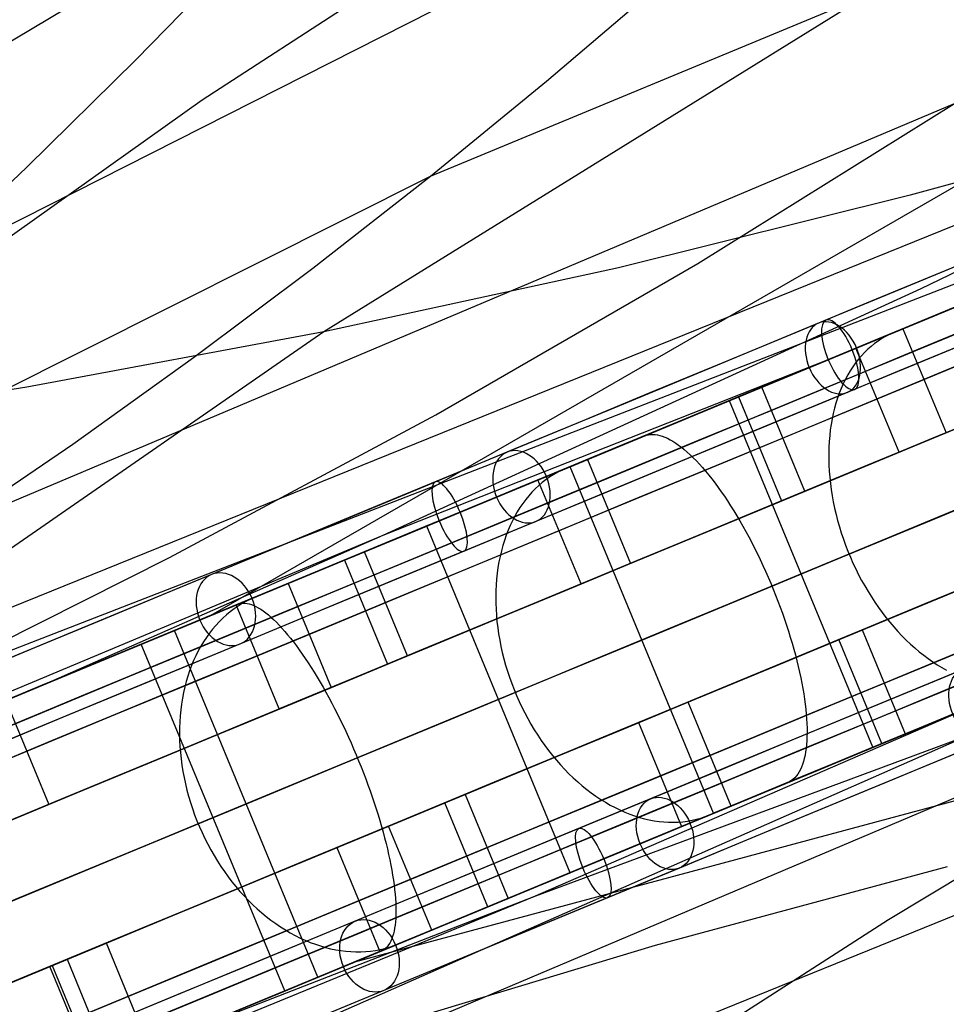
# Model space of a CAD drawing. Extents: x -3378 to 3007, y -425 to 173.
# Tile 312 of 396: x 1696 to 1770, y -212 to -133. Entities that reach past the tile are written whole.
import ezdxf

# ---------------------------------------------------------------- set-up
doc = ezdxf.new("R2010")
doc.units = 0
doc.layers.add('PREDEFINITO', color=7, linetype='CONTINUOUS')

msp = doc.modelspace()

# ---------------------------------------------------------------- linework, layer by layer
at = {"layer": 'PREDEFINITO'}
for p, q in [((1844.576, -104.023, 2673.718), (1711.337, -180.865, 3010.122)), ((1796.703, -110.905, 2654.388), (1720.352, -158.188, 2850.131)), ((1728.892, -145.741, 2140.247), (1810.305, -111.956, 1935.931)), ((1687.851, -153.382, 2364.704), (1765.253, -114.163, 2159.957)), ((1749.322, -114.563, 2632.452), (1710.631, -139.669, 2732.208)), ((1685.853, -140.575, 2485.053), (1722.626, -118.695, 2383.169)), ((1705.331, -136.431, 2374.19), (1722.626, -118.695, 2383.169)), ((1686.522, -187.079, 1878.796), (1843.184, -126.256, 1500.028)), ((1738.164, -138.151, 2145.191), (1747.31, -130.349, 2150.124)), ((1650.095, -198.53, 2100.257), (1811.356, -133.234, 1697.859)), ((1696.622, -145.016, 2369.511), (1705.331, -136.431, 2374.19)), ((1728.892, -145.741, 2140.247), (1738.164, -138.151, 2145.191)), ((1710.631, -139.669, 2732.208), (1673.032, -166.396, 2830.021)), ((1690.478, -173.86, 2120.36), (1770.79, -139.931, 1917.212)), ((1750.259, -152.74, 1907.864), (1770.79, -139.931, 1917.212)), ((1790.375, -140.86, 2878.911), (1767.256, -147.274, 2869.256)), ((1768.119, -154.731, 1678.761), (1789.797, -144.218, 1688.448)), ((1687.851, -153.382, 2364.704), (1696.622, -145.016, 2369.511)), ((1651.879, -184.376, 2344.352), (1728.892, -145.741, 2140.247)), ((1719.487, -153.108, 2135.292), (1728.892, -145.741, 2140.247)), ((1767.256, -147.274, 2869.256), (1743.917, -153.067, 2859.724)), ((1729.308, -164.819, 1898.383), (1750.259, -152.74, 1907.864)), ((1709.949, -160.249, 2130.327), (1719.487, -153.108, 2135.292)), ((1743.917, -153.067, 2859.724), (1720.352, -158.188, 2850.131)), ((1778.991, -152.846, 2984.93), (1765.034, -158.626, 2990.832)), ((1700.879, -221.74, 1878.796), (1854.664, -153.972, 1500.028)), ((1725.112, -174.465, 1658.698), (1768.119, -154.731, 1678.761)), ((1762.503, -159.671, 1570.263), (1773.501, -155.115, 1559.354)), ((1768.376, -157.242, 1557.199), (1765.901, -158.267, 1554.228)), ((1720.352, -158.188, 2850.131), (1652.182, -205.368, 3025.461)), ((1720.352, -158.188, 2850.131), (1696.621, -162.612, 2840.269)), ((1766.665, -157.951, 1567.004), (1770.109, -166.265, 1567.004)), ((1765.034, -158.626, 2990.832), (1750.961, -164.453, 2996.404)), ((1764.679, -158.928, 1552.694), (1764.393, -159.133, 1552.314)), ((1764.973, -158.739, 1553.076), (1764.679, -158.928, 1552.694)), ((1765.275, -158.565, 1553.459), (1764.973, -158.739, 1553.076)), ((1765.584, -158.408, 1553.843), (1765.275, -158.565, 1553.459)), ((1765.901, -158.267, 1554.228), (1765.584, -158.408, 1553.843)), ((1751.726, -164.137, 1581.428), (1762.503, -159.671, 1570.263)), ((1766.353, -167.821, 1562.59), (1762.909, -159.506, 1562.59)), ((1763.848, -159.589, 1551.562), (1763.589, -159.84, 1551.19)), ((1764.116, -159.354, 1551.937), (1763.848, -159.589, 1551.562)), ((1764.393, -159.133, 1552.314), (1764.116, -159.354, 1551.937)), ((1700.279, -167.166, 2125.349), (1709.949, -160.249, 2130.327)), ((1725.112, -174.465, 1658.698), (1761.639, -160.029, 1571.14)), ((1763.1, -160.385, 1550.458), (1762.871, -160.679, 1550.098)), ((1763.339, -160.106, 1550.822), (1763.1, -160.385, 1550.458)), ((1763.589, -159.84, 1551.19), (1763.339, -160.106, 1550.822)), ((1762.444, -161.307, 1549.394), (1762.247, -161.64, 1549.05)), ((1762.652, -160.986, 1549.743), (1762.444, -161.307, 1549.394)), ((1762.871, -160.679, 1550.098), (1762.652, -160.986, 1549.743)), ((1762.061, -161.986, 1548.713), (1761.886, -162.345, 1548.382)), ((1762.247, -161.64, 1549.05), (1762.061, -161.986, 1548.713)), ((1696.621, -162.612, 2840.269), (1673.032, -166.396, 2830.021)), ((1758.816, -170.943, 3002.075), (1755.372, -162.628, 3002.075)), ((1761.723, -162.714, 1548.058), (1761.572, -163.095, 1547.742)), ((1761.886, -162.345, 1548.382), (1761.723, -162.714, 1548.058)), ((1752.788, -163.699, 1595.276), (1746.256, -166.404, 1588.205)), ((1764.269, -191.415, 1595.276), (1752.788, -163.699, 1595.276)), ((1753.504, -163.402, 2996.425), (1756.948, -171.717, 2996.425)), ((1761.433, -163.487, 1547.433), (1761.306, -163.889, 1547.132)), ((1761.572, -163.095, 1547.742), (1761.433, -163.487, 1547.433)), ((1750.961, -164.453, 2996.404), (1736.775, -170.328, 3001.644)), ((1741.182, -168.507, 1592.835), (1751.726, -164.137, 1581.428)), ((1761.192, -164.301, 1546.84), (1761.09, -164.722, 1546.557)), ((1761.306, -163.889, 1547.132), (1761.192, -164.301, 1546.84)), ((1708.026, -176.236, 1888.698), (1729.308, -164.819, 1898.383)), ((1761, -165.152, 1546.282), (1760.923, -165.59, 1546.017)), ((1761.09, -164.722, 1546.557), (1761, -165.152, 1546.282)), ((1760.859, -166.036, 1545.762), (1760.808, -166.49, 1545.517)), ((1760.923, -165.59, 1546.017), (1760.859, -166.036, 1545.762)), ((1744.801, -167.007, 3006.066), (1745.99, -166.514, 3009.853)), ((1745.99, -166.514, 3009.853), (1746.148, -166.459, 3010.344)), ((1746.148, -166.459, 3010.344), (1746.312, -166.42, 3010.833)), ((1746.312, -166.42, 3010.833), (1746.482, -166.398, 3011.322)), ((1746.482, -166.398, 3011.322), (1746.659, -166.392, 3011.808)), ((1746.659, -166.392, 3011.808), (1746.841, -166.403, 3012.293)), ((1746.841, -166.403, 3012.293), (1747.03, -166.431, 3012.774)), ((1747.03, -166.431, 3012.774), (1747.224, -166.475, 3013.252)), ((1747.224, -166.475, 3013.252), (1747.424, -166.536, 3013.726)), ((1747.424, -166.536, 3013.726), (1747.628, -166.613, 3014.195)), ((1747.628, -166.613, 3014.195), (1747.838, -166.707, 3014.66)), ((1747.838, -166.707, 3014.66), (1748.052, -166.817, 3015.118)), ((1748.052, -166.817, 3015.118), (1748.271, -166.943, 3015.57)), ((1760.808, -166.49, 1545.517), (1760.77, -166.95, 1545.283)), ((1770.109, -166.265, 1567.004), (1766.353, -167.821, 1562.59)), ((1690.478, -173.86, 2120.36), (1700.279, -167.166, 2125.349)), ((1748.271, -166.943, 3015.57), (1748.493, -167.085, 3016.015)), ((1748.493, -167.085, 3016.015), (1748.72, -167.243, 3016.453)), ((1748.72, -167.243, 3016.453), (1748.95, -167.417, 3016.884)), ((1748.95, -167.417, 3016.884), (1749.183, -167.606, 3017.305)), ((1749.183, -167.606, 3017.305), (1749.42, -167.811, 3017.718)), ((1760.744, -167.416, 1545.059), (1760.732, -167.888, 1544.846)), ((1760.77, -166.95, 1545.283), (1760.744, -167.416, 1545.059)), ((1742.336, -168.028, 1583.962), (1739.722, -169.111, 1581.134)), ((1740.045, -168.977, 2990.917), (1743.017, -167.746, 3000.384)), ((1741.443, -168.398, 1593.467), (1744.887, -176.713, 1593.467)), ((1749.42, -167.811, 3017.718), (1749.659, -168.03, 3018.122)), ((1749.659, -168.03, 3018.122), (1749.901, -168.264, 3018.515)), ((1749.901, -168.264, 3018.515), (1750.145, -168.512, 3018.899)), ((1760.732, -167.888, 1544.846), (1760.732, -168.365, 1544.644)), ((1760.732, -168.365, 1544.644), (1760.746, -168.846, 1544.454)), ((1871.37, -168.708, 2673.718), (1722.82, -208.587, 3010.122)), ((1730.869, -172.781, 1604.487), (1741.182, -168.507, 1592.835)), ((1739.388, -169.259, 1580.768), (1739.06, -169.424, 1580.402)), ((1739.722, -169.111, 1581.134), (1739.388, -169.259, 1580.768)), ((1751.526, -196.693, 2990.917), (1740.045, -168.977, 2990.917)), ((1750.145, -168.512, 3018.899), (1750.391, -168.775, 3019.271)), ((1750.391, -168.775, 3019.271), (1750.638, -169.051, 3019.633)), ((1750.638, -169.051, 3019.633), (1750.887, -169.341, 3019.982)), ((1760.746, -168.846, 1544.454), (1760.773, -169.331, 1544.275)), ((1740.928, -178.353, 1589.266), (1737.484, -170.038, 1589.266)), ((1738.125, -170.014, 1579.312), (1737.83, -170.242, 1578.952)), ((1738.428, -169.801, 1579.674), (1738.125, -170.014, 1579.312)), ((1738.74, -169.604, 1580.037), (1738.428, -169.801, 1579.674)), ((1739.06, -169.424, 1580.402), (1738.74, -169.604, 1580.037)), ((1750.887, -169.341, 3019.982), (1751.136, -169.644, 3020.32)), ((1751.136, -169.644, 3020.32), (1751.387, -169.96, 3020.645)), ((1751.387, -169.96, 3020.645), (1751.638, -170.288, 3020.957)), ((1760.773, -169.331, 1544.275), (1760.812, -169.82, 1544.108)), ((1760.812, -169.82, 1544.108), (1760.865, -170.311, 1543.953)), ((1736.775, -170.328, 3001.644), (1722.488, -176.245, 3006.549)), ((1737.268, -170.743, 1578.241), (1737.001, -171.015, 1577.891)), ((1737.544, -170.485, 1578.595), (1737.268, -170.743, 1578.241)), ((1737.83, -170.242, 1578.952), (1737.544, -170.485, 1578.595)), ((1751.638, -170.288, 3020.957), (1751.888, -170.628, 3021.256)), ((1751.888, -170.628, 3021.256), (1752.139, -170.98, 3021.542)), ((1760.865, -170.311, 1543.953), (1760.93, -170.805, 1543.811)), ((1760.93, -170.805, 1543.811), (1761.008, -171.3, 1543.681)), ((1667.024, -239.401, 2100.257), (1827.224, -171.543, 1697.859)), ((1736.499, -171.602, 1577.202), (1736.264, -171.917, 1576.864)), ((1736.745, -171.302, 1577.544), (1736.499, -171.602, 1577.202)), ((1737.001, -171.015, 1577.891), (1736.745, -171.302, 1577.544)), ((1752.139, -170.98, 3021.542), (1752.389, -171.343, 3021.813)), ((1752.389, -171.343, 3021.813), (1752.639, -171.717, 3022.07)), ((1756.948, -171.717, 2996.425), (1758.816, -170.943, 3002.075)), ((1761.008, -171.3, 1543.681), (1761.099, -171.796, 1543.563)), ((1736.039, -172.244, 1576.532), (1735.826, -172.584, 1576.205)), ((1736.264, -171.917, 1576.864), (1736.039, -172.244, 1576.532)), ((1752.639, -171.717, 3022.07), (1752.887, -172.101, 3022.313)), ((1752.887, -172.101, 3022.313), (1753.134, -172.495, 3022.541)), ((1761.099, -171.796, 1543.563), (1761.202, -172.292, 1543.458)), ((1761.202, -172.292, 1543.458), (1761.318, -172.789, 1543.366)), ((1720.789, -176.958, 1616.38), (1730.869, -172.781, 1604.487)), ((1735.624, -172.937, 1575.883), (1735.434, -173.301, 1575.568)), ((1735.826, -172.584, 1576.205), (1735.624, -172.937, 1575.883)), ((1753.134, -172.495, 3022.541), (1753.38, -172.899, 3022.754)), ((1753.38, -172.899, 3022.754), (1753.623, -173.311, 3022.951)), ((1761.318, -172.789, 1543.366), (1761.446, -173.284, 1543.287)), ((1728.586, -173.723, 1622.864), (1721.725, -176.566, 1616.169)), ((1740.067, -201.44, 1622.864), (1728.586, -173.723, 1622.864)), ((1735.256, -173.677, 1575.26), (1735.091, -174.064, 1574.959)), ((1735.434, -173.301, 1575.568), (1735.256, -173.677, 1575.26)), ((1753.623, -173.311, 3022.951), (1753.864, -173.731, 3023.133)), ((1753.864, -173.731, 3023.133), (1754.103, -174.16, 3023.299)), ((1761.446, -173.284, 1543.287), (1761.586, -173.778, 1543.221)), ((1761.586, -173.778, 1543.221), (1761.738, -174.27, 1543.168)), ((1544.7, -249.894, 2115.522), (1725.112, -174.465, 1658.698)), ((1697.862, -186.454, 1645.496), (1725.112, -174.465, 1658.698)), ((1734.937, -174.462, 1574.665), (1734.796, -174.87, 1574.378)), ((1735.091, -174.064, 1574.959), (1734.937, -174.462, 1574.665)), ((1754.103, -174.16, 3023.299), (1754.338, -174.596, 3023.449)), ((1754.338, -174.596, 3023.449), (1754.571, -175.039, 3023.582)), ((1761.738, -174.27, 1543.168), (1761.902, -174.76, 1543.128)), ((1761.902, -174.76, 1543.128), (1762.078, -175.246, 1543.102)), ((1734.668, -175.287, 1574.1), (1734.553, -175.714, 1573.83)), ((1734.796, -174.87, 1574.378), (1734.668, -175.287, 1574.1)), ((1754.571, -175.039, 3023.582), (1754.8, -175.488, 3023.7)), ((1754.8, -175.488, 3023.7), (1755.026, -175.943, 3023.8)), ((1762.078, -175.246, 1543.102), (1762.265, -175.729, 1543.088)), ((1686.522, -187.079, 1878.796), (1708.026, -176.236, 1888.698)), ((1722.488, -176.245, 3006.549), (1708.109, -182.203, 3011.114)), ((1727.062, -184.096, 3013.45), (1723.617, -175.781, 3013.45)), ((1734.45, -176.149, 1573.569), (1734.361, -176.593, 1573.317)), ((1734.553, -175.714, 1573.83), (1734.45, -176.149, 1573.569)), ((1755.026, -175.943, 3023.8), (1755.247, -176.404, 3023.885)), ((1762.265, -175.729, 1543.088), (1762.463, -176.207, 1543.088)), ((1762.463, -176.207, 1543.088), (1762.672, -176.681, 1543.102)), ((1710.95, -181.034, 1628.507), (1720.789, -176.958, 1616.38)), ((1722.003, -176.45, 3007.709), (1725.447, -184.765, 3007.709)), ((1734.285, -177.044, 1573.074), (1734.222, -177.502, 1572.841)), ((1734.361, -176.593, 1573.317), (1734.285, -177.044, 1573.074)), ((1744.887, -176.713, 1593.467), (1740.928, -178.353, 1589.266)), ((1755.247, -176.404, 3023.885), (1755.465, -176.869, 3023.952)), ((1755.465, -176.869, 3023.952), (1755.678, -177.338, 3024.003)), ((1762.672, -176.681, 1543.102), (1762.892, -177.149, 1543.128)), ((1734.222, -177.502, 1572.841), (1734.173, -177.966, 1572.618)), ((1755.678, -177.338, 3024.003), (1755.886, -177.811, 3024.037)), ((1755.886, -177.811, 3024.037), (1756.09, -178.287, 3024.054)), ((1762.892, -177.149, 1543.128), (1763.122, -177.611, 1543.168)), ((1763.122, -177.611, 1543.168), (1763.362, -178.067, 1543.221)), ((1717.607, -178.271, 1612.151), (1714.862, -179.408, 1609.473)), ((1717.503, -178.314, 1621.285), (1720.947, -186.629, 1621.285)), ((1734.137, -178.437, 1572.405), (1734.115, -178.913, 1572.202)), ((1734.173, -177.966, 1572.618), (1734.137, -178.437, 1572.405)), ((1756.09, -178.287, 3024.054), (1756.288, -178.765, 3024.054)), ((1763.362, -178.067, 1543.221), (1763.613, -178.515, 1543.287)), ((1763.613, -178.515, 1543.287), (1763.872, -178.956, 1543.366)), ((1714.862, -179.408, 1609.473), (1714.51, -179.563, 1609.126)), ((1734.115, -178.913, 1572.202), (1734.106, -179.394, 1572.01)), ((1734.106, -179.394, 1572.01), (1734.111, -179.879, 1571.828)), ((1756.288, -178.765, 3024.054), (1756.48, -179.245, 3024.037)), ((1756.48, -179.245, 3024.037), (1756.668, -179.727, 3024.003)), ((1763.872, -178.956, 1543.366), (1764.142, -179.389, 1543.458)), ((1764.142, -179.389, 1543.458), (1764.42, -179.813, 1543.563)), ((1712.475, -180.397, 3017.011), (1713.492, -179.976, 3020.857)), ((1713.5, -180.127, 1608.09), (1713.179, -180.346, 1607.748)), ((1716.796, -188.349, 1617.308), (1713.351, -180.034, 1617.308)), ((1713.492, -179.976, 3020.857), (1713.627, -179.929, 3021.354)), ((1713.829, -179.923, 1608.434), (1713.5, -180.127, 1608.09)), ((1713.627, -179.929, 3021.354), (1713.769, -179.9, 3021.851)), ((1713.769, -179.9, 3021.851), (1713.917, -179.887, 3022.347)), ((1714.166, -179.735, 1608.78), (1713.829, -179.923, 1608.434)), ((1713.917, -179.887, 3022.347), (1714.071, -179.89, 3022.842)), ((1714.071, -179.89, 3022.842), (1714.232, -179.91, 3023.333)), ((1714.51, -179.563, 1609.126), (1714.166, -179.735, 1608.78)), ((1714.232, -179.91, 3023.333), (1714.399, -179.947, 3023.822)), ((1714.399, -179.947, 3023.822), (1714.571, -180, 3024.308)), ((1714.571, -180, 3024.308), (1714.749, -180.07, 3024.789)), ((1714.749, -180.07, 3024.789), (1714.933, -180.156, 3025.265)), ((1714.933, -180.156, 3025.265), (1715.121, -180.259, 3025.737)), ((1715.121, -180.259, 3025.737), (1715.314, -180.377, 3026.202)), ((1734.111, -179.879, 1571.828), (1734.129, -180.367, 1571.658)), ((1756.668, -179.727, 3024.003), (1756.849, -180.21, 3023.952)), ((1756.849, -180.21, 3023.952), (1757.024, -180.692, 3023.885)), ((1764.42, -179.813, 1543.563), (1764.706, -180.228, 1543.681)), ((1764.706, -180.228, 1543.681), (1765.001, -180.633, 1543.811)), ((1701.359, -185.006, 1640.856), (1710.95, -181.034, 1628.507)), ((1708.408, -182.082, 3001.629), (1710.95, -181.029, 3011.242)), ((1712.565, -180.831, 1607.069), (1712.273, -181.096, 1606.734)), ((1712.868, -180.581, 1607.407), (1712.565, -180.831, 1607.069)), ((1713.179, -180.346, 1607.748), (1712.868, -180.581, 1607.407)), ((1715.314, -180.377, 3026.202), (1715.512, -180.512, 3026.661)), ((1715.512, -180.512, 3026.661), (1715.715, -180.663, 3027.114)), ((1715.715, -180.663, 3027.114), (1715.922, -180.829, 3027.558)), ((1715.922, -180.829, 3027.558), (1716.132, -181.011, 3027.995)), ((1716.132, -181.011, 3027.995), (1716.346, -181.208, 3028.423)), ((1734.129, -180.367, 1571.658), (1734.161, -180.859, 1571.499)), ((1734.161, -180.859, 1571.499), (1734.206, -181.353, 1571.352)), ((1757.024, -180.692, 3023.885), (1757.193, -181.174, 3023.8)), ((1765.001, -180.633, 1543.811), (1765.304, -181.028, 1543.953)), ((1765.304, -181.028, 1543.953), (1765.614, -181.413, 1544.108)), ((1711.717, -181.669, 1606.074), (1711.455, -181.976, 1605.75)), ((1711.99, -181.375, 1606.402), (1711.717, -181.669, 1606.074)), ((1712.273, -181.096, 1606.734), (1711.99, -181.375, 1606.402)), ((1716.346, -181.208, 3028.423), (1716.564, -181.42, 3028.843)), ((1716.564, -181.42, 3028.843), (1716.785, -181.647, 3029.252)), ((1716.785, -181.647, 3029.252), (1717.009, -181.888, 3029.652)), ((1734.206, -181.353, 1571.352), (1734.265, -181.85, 1571.216)), ((1734.265, -181.85, 1571.216), (1734.337, -182.347, 1571.092)), ((1757.193, -181.174, 3023.8), (1757.355, -181.656, 3023.7)), ((1757.355, -181.656, 3023.7), (1757.51, -182.135, 3023.582)), ((1765.614, -181.413, 1544.108), (1765.932, -181.786, 1544.275)), ((1765.932, -181.786, 1544.275), (1766.256, -182.148, 1544.454)), ((1708.109, -182.203, 3011.114), (1693.642, -188.197, 3015.34)), ((1719.888, -209.798, 3001.629), (1708.408, -182.082, 3001.629)), ((1710.964, -182.63, 1605.115), (1710.736, -182.977, 1604.805)), ((1711.204, -182.297, 1605.43), (1710.964, -182.63, 1605.115)), ((1711.455, -181.976, 1605.75), (1711.204, -182.297, 1605.43)), ((1717.009, -181.888, 3029.652), (1717.235, -182.144, 3030.041)), ((1717.235, -182.144, 3030.041), (1717.464, -182.413, 3030.419)), ((1717.464, -182.413, 3030.419), (1717.695, -182.697, 3030.786)), ((1734.337, -182.347, 1571.092), (1734.422, -182.846, 1570.98)), ((1757.51, -182.135, 3023.582), (1757.659, -182.613, 3023.449)), ((1757.659, -182.613, 3023.449), (1757.801, -183.088, 3023.299)), ((1761.54, -182.804, 2996.425), (1763.408, -182.03, 3002.075)), ((1763.408, -182.03, 3002.075), (1766.853, -190.345, 3002.075)), ((1766.256, -182.148, 1544.454), (1766.587, -182.498, 1544.644)), ((1766.587, -182.498, 1544.644), (1766.923, -182.836, 1544.846)), ((1705.765, -183.176, 1651.732), (1698.593, -186.147, 1645.43)), ((1717.245, -210.893, 1651.732), (1705.765, -183.176, 1651.732)), ((1710.519, -183.336, 1604.501), (1710.315, -183.706, 1604.203)), ((1710.736, -182.977, 1604.805), (1710.519, -183.336, 1604.501)), ((1717.695, -182.697, 3030.786), (1717.928, -182.993, 3031.141)), ((1717.928, -182.993, 3031.141), (1718.162, -183.302, 3031.484)), ((1718.162, -183.302, 3031.484), (1718.398, -183.624, 3031.814)), ((1734.422, -182.846, 1570.98), (1734.52, -183.344, 1570.881)), ((1734.52, -183.344, 1570.881), (1734.632, -183.842, 1570.793)), ((1757.801, -183.088, 3023.299), (1757.935, -183.56, 3023.133)), ((1764.984, -191.118, 2996.425), (1761.54, -182.804, 2996.425)), ((1766.923, -182.836, 1544.846), (1767.266, -183.161, 1545.059)), ((1767.266, -183.161, 1545.059), (1767.613, -183.472, 1545.283)), ((1710.122, -184.088, 1603.911), (1709.943, -184.481, 1603.625)), ((1710.315, -183.706, 1604.203), (1710.122, -184.088, 1603.911)), ((1718.398, -183.624, 3031.814), (1718.634, -183.958, 3032.131)), ((1718.634, -183.958, 3032.131), (1718.872, -184.304, 3032.435)), ((1725.447, -184.765, 3007.709), (1727.062, -184.096, 3013.45)), ((1734.632, -183.842, 1570.793), (1734.756, -184.339, 1570.718)), ((1757.935, -183.56, 3023.133), (1758.062, -184.028, 3022.951)), ((1758.062, -184.028, 3022.951), (1758.182, -184.491, 3022.754)), ((1767.613, -183.472, 1545.283), (1767.966, -183.771, 1545.517)), ((1767.966, -183.771, 1545.517), (1768.323, -184.055, 1545.762)), ((1768.323, -184.055, 1545.762), (1768.683, -184.325, 1546.017)), ((1692.017, -188.874, 1653.426), (1701.359, -185.006, 1640.856)), ((1709.775, -184.884, 1603.347), (1709.621, -185.298, 1603.076)), ((1709.943, -184.481, 1603.625), (1709.775, -184.884, 1603.347)), ((1718.872, -184.304, 3032.435), (1719.11, -184.662, 3032.725)), ((1719.11, -184.662, 3032.725), (1719.347, -185.03, 3033)), ((1734.756, -184.339, 1570.718), (1734.893, -184.835, 1570.655)), ((1734.893, -184.835, 1570.655), (1735.043, -185.328, 1570.604)), ((1758.182, -184.491, 3022.754), (1758.293, -184.95, 3022.541)), ((1758.293, -184.95, 3022.541), (1758.397, -185.403, 3022.313)), ((1768.683, -184.325, 1546.017), (1769.048, -184.581, 1546.282)), ((1769.048, -184.581, 1546.282), (1769.415, -184.821, 1546.557)), ((1769.415, -184.821, 1546.557), (1769.785, -185.047, 1546.84)), ((1709.48, -185.721, 1602.813), (1709.352, -186.152, 1602.557)), ((1709.621, -185.298, 1603.076), (1709.48, -185.721, 1602.813)), ((1719.347, -185.03, 3033), (1719.585, -185.408, 3033.262)), ((1719.585, -185.408, 3033.262), (1719.823, -185.797, 3033.508)), ((1719.823, -185.797, 3033.508), (1720.059, -186.195, 3033.739)), ((1735.043, -185.328, 1570.604), (1735.205, -185.818, 1570.567)), ((1758.397, -185.403, 3022.313), (1758.493, -185.851, 3022.07)), ((1769.785, -185.047, 1546.84), (1770.157, -185.257, 1547.132)), ((1709.238, -186.593, 1602.31), (1709.137, -187.041, 1602.071)), ((1709.352, -186.152, 1602.557), (1709.238, -186.593, 1602.31)), ((1720.059, -186.195, 3033.739), (1720.295, -186.603, 3033.955)), ((1735.205, -185.818, 1570.567), (1735.38, -186.305, 1570.541)), ((1735.38, -186.305, 1570.541), (1735.566, -186.788, 1570.529)), ((1758.493, -185.851, 3022.07), (1758.581, -186.291, 3021.813)), ((1758.581, -186.291, 3021.813), (1758.661, -186.725, 3021.542)), ((1776.515, -186.343, 2990.832), (1762.443, -192.174, 2996.404)), ((1709.137, -187.041, 1602.071), (1709.049, -187.497, 1601.841)), ((1720.947, -186.629, 1621.285), (1716.796, -188.349, 1617.308)), ((1720.295, -186.603, 3033.955), (1720.529, -187.019, 3034.156)), ((1720.529, -187.019, 3034.156), (1720.762, -187.443, 3034.34)), ((1735.566, -186.788, 1570.529), (1735.764, -187.266, 1570.529)), ((1735.764, -187.266, 1570.529), (1735.974, -187.74, 1570.541)), ((1737.086, -203.372, 1658.698), (1781.45, -186.916, 1678.761)), ((1758.661, -186.725, 3021.542), (1758.732, -187.151, 3021.256)), ((1758.732, -187.151, 3021.256), (1758.796, -187.569, 3020.957)), ((1694.932, -187.664, 1650.353), (1698.376, -195.978, 1650.353)), ((1708.976, -187.959, 1601.62), (1708.916, -188.428, 1601.409)), ((1709.049, -187.497, 1601.841), (1708.976, -187.959, 1601.62)), ((1720.762, -187.443, 3034.34), (1720.993, -187.874, 3034.509)), ((1720.993, -187.874, 3034.509), (1721.222, -188.313, 3034.661)), ((1735.974, -187.74, 1570.541), (1736.195, -188.207, 1570.567)), ((1737.086, -203.372, 1658.698), (1773.121, -187.751, 1571.14)), ((1749.479, -187.799, 1593.467), (1745.52, -189.439, 1589.266)), ((1752.923, -196.114, 1593.467), (1749.479, -187.799, 1593.467)), ((1758.796, -187.569, 3020.957), (1758.85, -187.978, 3020.645)), ((1758.85, -187.978, 3020.645), (1758.897, -188.379, 3020.32)), ((1763.208, -191.856, 1581.428), (1773.986, -187.393, 1570.263)), ((1708.87, -188.903, 1601.207), (1708.839, -189.383, 1601.015)), ((1708.916, -188.428, 1601.409), (1708.87, -188.903, 1601.207)), ((1721.222, -188.313, 3034.661), (1721.449, -188.759, 3034.797)), ((1721.449, -188.759, 3034.797), (1721.672, -189.21, 3034.916)), ((1736.195, -188.207, 1570.567), (1736.427, -188.669, 1570.604)), ((1736.427, -188.669, 1570.604), (1736.67, -189.123, 1570.655)), ((1758.897, -188.379, 3020.32), (1758.934, -188.77, 3019.982)), ((1758.934, -188.77, 3019.982), (1758.963, -189.15, 3019.633)), ((1708.839, -189.383, 1601.015), (1708.821, -189.867, 1600.833)), ((1721.672, -189.21, 3034.916), (1721.893, -189.667, 3035.018)), ((1721.893, -189.667, 3035.018), (1722.111, -190.129, 3035.104)), ((1736.67, -189.123, 1570.655), (1736.923, -189.57, 1570.718)), ((1736.923, -189.57, 1570.718), (1737.187, -190.01, 1570.793)), ((1745.52, -189.439, 1589.266), (1748.964, -197.754, 1589.266)), ((1758.963, -189.15, 3019.633), (1758.984, -189.521, 3019.271)), ((1758.984, -189.521, 3019.271), (1758.996, -189.88, 3018.899)), ((1708.821, -189.867, 1600.833), (1708.817, -190.356, 1600.661)), ((1708.817, -190.356, 1600.661), (1708.827, -190.848, 1600.5)), ((1722.111, -190.129, 3035.104), (1722.326, -190.595, 3035.172)), ((1737.187, -190.01, 1570.793), (1737.46, -190.441, 1570.881)), ((1737.46, -190.441, 1570.881), (1737.743, -190.863, 1570.98)), ((1758.999, -190.228, 3018.515), (1758.993, -190.565, 3018.122)), ((1758.996, -189.88, 3018.899), (1758.999, -190.228, 3018.515)), ((1708.827, -190.848, 1600.5), (1708.852, -191.343, 1600.35)), ((1722.326, -190.595, 3035.172), (1722.536, -191.066, 3035.224)), ((1722.536, -191.066, 3035.224), (1722.743, -191.539, 3035.258)), ((1737.743, -190.863, 1570.98), (1738.035, -191.275, 1571.092)), ((1738.035, -191.275, 1571.092), (1738.336, -191.678, 1571.216)), ((1758.957, -191.201, 3017.305), (1758.925, -191.5, 3016.884)), ((1758.979, -190.889, 3017.718), (1758.957, -191.201, 3017.305)), ((1758.993, -190.565, 3018.122), (1758.979, -190.889, 3017.718)), ((1708.852, -191.343, 1600.35), (1708.89, -191.84, 1600.21)), ((1708.89, -191.84, 1600.21), (1708.942, -192.339, 1600.082)), ((1722.743, -191.539, 3035.258), (1722.946, -192.015, 3035.275)), ((1722.946, -192.015, 3035.275), (1723.144, -192.494, 3035.275)), ((1738.336, -191.678, 1571.216), (1738.645, -192.07, 1571.352)), ((1738.645, -192.07, 1571.352), (1738.963, -192.452, 1571.499)), ((1752.662, -196.222, 1592.835), (1763.208, -191.856, 1581.428)), ((1757.736, -194.121, 1588.205), (1764.269, -191.415, 1595.276)), ((1758.837, -192.057, 3016.015), (1758.78, -192.315, 3015.57)), ((1758.885, -191.785, 3016.453), (1758.837, -192.057, 3016.015)), ((1758.925, -191.5, 3016.884), (1758.885, -191.785, 3016.453)), ((1708.942, -192.339, 1600.082), (1709.009, -192.839, 1599.964)), ((1709.009, -192.839, 1599.964), (1709.089, -193.339, 1599.858)), ((1723.144, -192.494, 3035.275), (1723.337, -192.974, 3035.258)), ((1738.963, -192.452, 1571.499), (1739.288, -192.822, 1571.658)), ((1739.288, -192.822, 1571.658), (1739.621, -193.181, 1571.828)), ((1762.443, -192.174, 2996.404), (1748.259, -198.05, 3001.644)), ((1758.641, -192.788, 3014.66), (1758.559, -193.003, 3014.195)), ((1758.715, -192.559, 3015.118), (1758.641, -192.788, 3014.66)), ((1758.78, -192.315, 3015.57), (1758.715, -192.559, 3015.118)), ((1786.113, -192.798, 2869.256), (1765.514, -205.206, 2859.724)), ((1709.089, -193.339, 1599.858), (1709.182, -193.839, 1599.764)), ((1723.337, -192.974, 3035.258), (1723.526, -193.455, 3035.224)), ((1723.526, -193.455, 3035.224), (1723.709, -193.936, 3035.172)), ((1739.621, -193.181, 1571.828), (1739.96, -193.527, 1572.01)), ((1739.96, -193.527, 1572.01), (1740.307, -193.861, 1572.202)), ((1758.265, -193.555, 3012.774), (1758.151, -193.708, 3012.293)), ((1758.371, -193.386, 3013.252), (1758.265, -193.555, 3012.774)), ((1758.469, -193.202, 3013.726), (1758.371, -193.386, 3013.252)), ((1758.559, -193.003, 3014.195), (1758.469, -193.202, 3013.726)), ((1709.182, -193.839, 1599.764), (1709.29, -194.339, 1599.681)), ((1709.29, -194.339, 1599.681), (1709.411, -194.838, 1599.61)), ((1723.709, -193.936, 3035.172), (1723.888, -194.418, 3035.104)), ((1723.888, -194.418, 3035.104), (1724.06, -194.898, 3035.018)), ((1740.307, -193.861, 1572.202), (1740.659, -194.182, 1572.405)), ((1740.659, -194.182, 1572.405), (1741.017, -194.489, 1572.618)), ((1757.471, -194.231, 3009.853), (1756.282, -194.723, 3006.066)), ((1757.621, -194.159, 3010.344), (1757.471, -194.231, 3009.853)), ((1757.765, -194.07, 3010.833), (1757.621, -194.159, 3010.344)), ((1757.901, -193.966, 3011.322), (1757.765, -194.07, 3010.833)), ((1758.03, -193.845, 3011.808), (1757.901, -193.966, 3011.322)), ((1758.151, -193.708, 3012.293), (1758.03, -193.845, 3011.808)), ((1709.411, -194.838, 1599.61), (1709.545, -195.334, 1599.55)), ((1724.06, -194.898, 3035.018), (1724.227, -195.378, 3034.916)), ((1730.039, -195.852, 3007.709), (1731.654, -195.183, 3013.45)), ((1731.654, -195.183, 3013.45), (1735.098, -203.498, 3013.45)), ((1741.017, -194.489, 1572.618), (1741.38, -194.783, 1572.841)), ((1741.38, -194.783, 1572.841), (1741.749, -195.062, 1573.074)), ((1741.749, -195.062, 1573.074), (1742.121, -195.327, 1573.317)), ((1698.376, -195.978, 1650.353), (1694.042, -197.773, 1646.61)), ((1709.545, -195.334, 1599.55), (1709.692, -195.828, 1599.502)), ((1709.692, -195.828, 1599.502), (1709.853, -196.319, 1599.467)), ((1713.024, -228.29, 2120.36), (1793.805, -195.492, 1917.212)), ((1724.227, -195.378, 3034.916), (1724.388, -195.855, 3034.797)), ((1724.388, -195.855, 3034.797), (1724.543, -196.33, 3034.661)), ((1733.483, -204.167, 3007.709), (1730.039, -195.852, 3007.709)), ((1742.121, -195.327, 1573.317), (1742.498, -195.578, 1573.569)), ((1742.498, -195.578, 1573.569), (1742.878, -195.813, 1573.83)), ((1742.878, -195.813, 1573.83), (1743.261, -196.033, 1574.1)), ((1743.261, -196.033, 1574.1), (1743.647, -196.238, 1574.378)), ((1751.203, -196.827, 1581.134), (1753.816, -195.745, 1583.962)), ((1754.498, -195.462, 3000.384), (1751.526, -196.693, 2990.917)), ((1709.853, -196.319, 1599.467), (1710.026, -196.807, 1599.443)), ((1710.026, -196.807, 1599.443), (1710.212, -197.29, 1599.431)), ((1724.543, -196.33, 3034.661), (1724.691, -196.802, 3034.509)), ((1724.691, -196.802, 3034.509), (1724.833, -197.271, 3034.34)), ((1742.347, -200.492, 1604.487), (1752.662, -196.222, 1592.835)), ((1743.647, -196.238, 1574.378), (1744.035, -196.427, 1574.665)), ((1744.035, -196.427, 1574.665), (1744.425, -196.599, 1574.959)), ((1744.425, -196.599, 1574.959), (1744.816, -196.756, 1575.26)), ((1744.816, -196.756, 1575.26), (1745.208, -196.896, 1575.568)), ((1750.861, -196.959, 1580.768), (1751.203, -196.827, 1581.134)), ((1710.212, -197.29, 1599.431), (1710.41, -197.768, 1599.431)), ((1724.833, -197.271, 3034.34), (1724.968, -197.736, 3034.156)), ((1745.208, -196.896, 1575.568), (1745.6, -197.019, 1575.883)), ((1745.6, -197.019, 1575.883), (1745.992, -197.126, 1576.205)), ((1745.992, -197.126, 1576.205), (1746.383, -197.216, 1576.532)), ((1746.383, -197.216, 1576.532), (1746.773, -197.288, 1576.864)), ((1746.773, -197.288, 1576.864), (1747.162, -197.344, 1577.202)), ((1747.162, -197.344, 1577.202), (1747.548, -197.383, 1577.544)), ((1747.548, -197.383, 1577.544), (1747.932, -197.404, 1577.891)), ((1747.932, -197.404, 1577.891), (1748.313, -197.409, 1578.241)), ((1748.313, -197.409, 1578.241), (1748.691, -197.396, 1578.595)), ((1748.691, -197.396, 1578.595), (1749.065, -197.365, 1578.952)), ((1749.065, -197.365, 1578.952), (1749.435, -197.318, 1579.312)), ((1749.435, -197.318, 1579.312), (1749.799, -197.254, 1579.674)), ((1749.799, -197.254, 1579.674), (1750.159, -197.172, 1580.037)), ((1750.159, -197.172, 1580.037), (1750.513, -197.074, 1580.402)), ((1750.513, -197.074, 1580.402), (1750.861, -196.959, 1580.768)), ((1710.41, -197.768, 1599.431), (1710.62, -198.241, 1599.443)), ((1710.62, -198.241, 1599.443), (1710.842, -198.709, 1599.467)), ((1725.539, -197.716, 1621.285), (1721.388, -199.435, 1617.308)), ((1724.968, -197.736, 3034.156), (1725.097, -198.196, 3033.955)), ((1725.097, -198.196, 3033.955), (1725.218, -198.65, 3033.739)), ((1728.984, -206.03, 1621.285), (1725.539, -197.716, 1621.285)), ((1748.259, -198.05, 3001.644), (1733.972, -203.969, 3006.549)), ((1710.842, -198.709, 1599.467), (1711.076, -199.169, 1599.502)), ((1711.076, -199.169, 1599.502), (1711.321, -199.623, 1599.55)), ((1725.218, -198.65, 3033.739), (1725.332, -199.099, 3033.508)), ((1725.332, -199.099, 3033.508), (1725.439, -199.542, 3033.262)), ((1711.321, -199.623, 1599.55), (1711.578, -200.069, 1599.61)), ((1721.388, -199.435, 1617.308), (1724.832, -207.75, 1617.308)), ((1725.439, -199.542, 3033.262), (1725.539, -199.978, 3033)), ((1725.539, -199.978, 3033), (1725.631, -200.406, 3032.725)), ((1711.578, -200.069, 1599.61), (1711.845, -200.507, 1599.681)), ((1711.845, -200.507, 1599.681), (1712.122, -200.936, 1599.764)), ((1725.631, -200.406, 3032.725), (1725.716, -200.827, 3032.435)), ((1732.266, -204.666, 1616.38), (1742.347, -200.492, 1604.487)), ((1712.122, -200.936, 1599.764), (1712.409, -201.356, 1599.858)), ((1712.409, -201.356, 1599.858), (1712.707, -201.767, 1599.964)), ((1725.716, -200.827, 3032.435), (1725.792, -201.239, 3032.131)), ((1725.792, -201.239, 3032.131), (1725.861, -201.643, 3031.814)), ((1733.205, -204.282, 1616.169), (1740.067, -201.44, 1622.864)), ((1746.874, -207.226, 1898.383), (1770.229, -200.952, 1907.864)), ((1712.707, -201.767, 1599.964), (1713.014, -202.167, 1600.082)), ((1713.014, -202.167, 1600.082), (1713.329, -202.557, 1600.21)), ((1725.861, -201.643, 3031.814), (1725.922, -202.037, 3031.484)), ((1725.922, -202.037, 3031.484), (1725.975, -202.422, 3031.141)), ((1713.329, -202.557, 1600.21), (1713.654, -202.935, 1600.35)), ((1713.654, -202.935, 1600.35), (1713.986, -203.303, 1600.5)), ((1725.975, -202.422, 3031.141), (1726.021, -202.796, 3030.786)), ((1726.021, -202.796, 3030.786), (1726.057, -203.159, 3030.419)), ((1556.179, -277.606, 2115.522), (1737.086, -203.372, 1658.698)), ((1709.34, -214.163, 1645.496), (1737.086, -203.372, 1658.698)), ((1713.986, -203.303, 1600.5), (1714.327, -203.658, 1600.661)), ((1714.327, -203.658, 1600.661), (1714.675, -204.001, 1600.833)), ((1726.057, -203.159, 3030.419), (1726.086, -203.512, 3030.041)), ((1726.086, -203.512, 3030.041), (1726.107, -203.853, 3029.652)), ((1726.107, -203.853, 3029.652), (1726.119, -204.182, 3029.252)), ((1714.675, -204.001, 1600.833), (1715.03, -204.331, 1601.015)), ((1715.03, -204.331, 1601.015), (1715.392, -204.647, 1601.207)), ((1715.392, -204.647, 1601.207), (1715.76, -204.951, 1601.409)), ((1733.972, -203.969, 3006.549), (1719.592, -209.924, 3011.114)), ((1722.426, -208.741, 1628.507), (1732.266, -204.666, 1616.38)), ((1726.119, -204.182, 3029.252), (1726.124, -204.498, 3028.843)), ((1726.124, -204.498, 3028.843), (1726.12, -204.802, 3028.423)), ((1715.76, -204.951, 1601.409), (1716.134, -205.24, 1601.62)), ((1716.134, -205.24, 1601.62), (1716.513, -205.515, 1601.841)), ((1726.087, -205.371, 3027.558), (1726.058, -205.634, 3027.114)), ((1726.107, -205.093, 3027.995), (1726.087, -205.371, 3027.558)), ((1726.12, -204.802, 3028.423), (1726.107, -205.093, 3027.995)), ((1765.514, -205.206, 2859.724), (1745.23, -218.247, 2850.131)), ((1716.513, -205.515, 1601.841), (1716.897, -205.776, 1602.071)), ((1716.897, -205.776, 1602.071), (1717.285, -206.021, 1602.31)), ((1717.285, -206.021, 1602.31), (1717.677, -206.252, 1602.557)), ((1717.677, -206.252, 1602.557), (1718.073, -206.467, 1602.813)), ((1725.977, -206.119, 3026.202), (1725.924, -206.34, 3025.737)), ((1726.022, -205.884, 3026.661), (1725.977, -206.119, 3026.202)), ((1726.058, -205.634, 3027.114), (1726.022, -205.884, 3026.661)), ((1726.342, -207.124, 1609.473), (1729.087, -205.988, 1612.151)), ((1702.968, -207.065, 1650.353), (1698.634, -208.86, 1646.61)), ((1706.412, -215.38, 1650.353), (1702.968, -207.065, 1650.353)), ((1718.073, -206.467, 1602.813), (1718.472, -206.666, 1603.076)), ((1718.472, -206.666, 1603.076), (1718.873, -206.849, 1603.347)), ((1718.873, -206.849, 1603.347), (1719.277, -207.016, 1603.625)), ((1719.277, -207.016, 1603.625), (1719.682, -207.167, 1603.911)), ((1725.718, -206.911, 3024.308), (1725.634, -207.071, 3023.822)), ((1725.795, -206.736, 3024.789), (1725.718, -206.911, 3024.308)), ((1725.863, -206.546, 3025.265), (1725.795, -206.736, 3024.789)), ((1725.924, -206.34, 3025.737), (1725.863, -206.546, 3025.265)), ((1719.682, -207.167, 1603.911), (1720.088, -207.301, 1604.203)), ((1720.088, -207.301, 1604.203), (1720.495, -207.418, 1604.501)), ((1720.495, -207.418, 1604.501), (1720.902, -207.518, 1604.805)), ((1720.902, -207.518, 1604.805), (1721.308, -207.602, 1605.115)), ((1721.308, -207.602, 1605.115), (1721.714, -207.668, 1605.43)), ((1721.714, -207.668, 1605.43), (1722.118, -207.718, 1605.75)), ((1722.118, -207.718, 1605.75), (1722.52, -207.75, 1606.074)), ((1722.52, -207.75, 1606.074), (1722.921, -207.764, 1606.402)), ((1722.921, -207.764, 1606.402), (1723.318, -207.762, 1606.734)), ((1723.318, -207.762, 1606.734), (1723.712, -207.742, 1607.069)), ((1723.712, -207.742, 1607.069), (1724.103, -207.705, 1607.407)), ((1723.751, -214.201, 1888.698), (1746.874, -207.226, 1898.383)), ((1724.972, -207.692, 3020.857), (1723.956, -208.113, 3017.011)), ((1724.103, -207.705, 1607.407), (1724.489, -207.651, 1607.748)), ((1724.489, -207.651, 1607.748), (1724.871, -207.579, 1608.09)), ((1724.871, -207.579, 1608.09), (1725.248, -207.491, 1608.434)), ((1725.101, -207.629, 3021.354), (1724.972, -207.692, 3020.857)), ((1725.222, -207.55, 3021.851), (1725.101, -207.629, 3021.354)), ((1725.336, -207.454, 3022.347), (1725.222, -207.55, 3021.851)), ((1725.248, -207.491, 1608.434), (1725.619, -207.386, 1608.78)), ((1725.443, -207.343, 3022.842), (1725.336, -207.454, 3022.347)), ((1725.542, -207.215, 3023.333), (1725.443, -207.343, 3022.842)), ((1725.634, -207.071, 3023.822), (1725.542, -207.215, 3023.333)), ((1725.619, -207.386, 1608.78), (1725.984, -207.263, 1609.126)), ((1725.984, -207.263, 1609.126), (1726.342, -207.124, 1609.473)), ((1698.463, -208.931, 3017.23), (1699.823, -208.368, 3023.047)), ((1699.823, -208.368, 3023.047), (1703.267, -216.683, 3023.047)), ((1701.907, -217.246, 3017.23), (1698.463, -208.931, 3017.23)), ((1698.634, -208.86, 1646.61), (1702.079, -217.175, 1646.61)), ((1712.836, -212.714, 1640.856), (1722.426, -208.741, 1628.507)), ((1722.43, -208.745, 3011.242), (1719.888, -209.798, 3001.629)), ((1719.592, -209.924, 3011.114), (1705.123, -215.914, 3015.34)), ((1710.073, -213.863, 1645.43), (1717.245, -210.893, 1651.732))]:
    msp.add_line(p, q, dxfattribs=at)
at = {"layer": 'PREDEFINITO', "extrusion": (0.67496, 0.279577, -0.682836)}
msp.add_circle((-822, 2214.3, 73.474), 3, dxfattribs=at)
at = {"layer": 'PREDEFINITO', "extrusion": (0.866329, 0.358845, -0.347427)}
msp.add_circle((-822, 3352.993, 428.064), 3, dxfattribs=at)
at = {"layer": 'PREDEFINITO', "extrusion": (0.642226, 0.266018, -0.718874)}
msp.add_circle((-822, 2214.229, -76.28), 3, dxfattribs=at)
at = {"layer": 'PREDEFINITO', "extrusion": (0.880674, 0.364787, -0.30223)}
msp.add_circle((-822, 3329.567, 552.032), 3, dxfattribs=at)
at = {"layer": 'PREDEFINITO', "extrusion": (0.607854, 0.251781, -0.753073)}
msp.add_circle((-822, 2206.593, -225.83), 3, dxfattribs=at)
at = {"layer": 'PREDEFINITO', "extrusion": (-0.67496, -0.279577, 0.682836)}
msp.add_circle((852, 2214.3, -73.474), 3, dxfattribs=at)
at = {"layer": 'PREDEFINITO', "extrusion": (-0.642226, -0.266018, 0.718874)}
msp.add_circle((852, 2214.229, 76.28), 3, dxfattribs=at)
at = {"layer": 'PREDEFINITO', "extrusion": (-0.880674, -0.364787, 0.30223)}
msp.add_circle((852, 3329.567, -552.032), 3, dxfattribs=at)
at = {"layer": 'PREDEFINITO', "extrusion": (-0.607854, -0.251781, 0.753073)}
msp.add_circle((852, 2206.593, 225.83), 3, dxfattribs=at)
at = {"layer": 'PREDEFINITO', "extrusion": (-0.382683, 0.92388, 3.63162e-16)}
msp.add_arc((-1306.443, 2295, -826.394), 765.607, 90.328796, 179.999998, dxfattribs=at)
at = {"layer": 'PREDEFINITO', "extrusion": (-0.382683, 0.92388, -1.36186e-15)}
msp.add_arc((-2076.443, 2115, -826.394), 765.607, 270.328797, 359.999997, dxfattribs=at)
at = {"layer": 'PREDEFINITO', "extrusion": (-0.382683, 0.92388, 1.05228e-15)}
msp.add_arc((-1306.443, 2295, -822.001), 755, 91.138407, 179.999998, dxfattribs=at)
at = {"layer": 'PREDEFINITO', "extrusion": (-0.382683, 0.92388, 6.37748e-16)}
msp.add_arc((-2076.443, 2115, -822.001), 755, 271.138411, 359.999994, dxfattribs=at)
at = {"layer": 'PREDEFINITO', "extrusion": (0.382683, -0.92388, 5.65629e-16)}
msp.add_arc((1306.444, 2294, 819), 747.999, 359.999975, 88.076932, dxfattribs=at)
at = {"layer": 'PREDEFINITO', "extrusion": (-0.382683, 0.92388, -7.65263e-16)}
msp.add_arc((-2076.443, 2114, -819), 747.999, 271.923078, 0.000014, dxfattribs=at)
at = {"layer": 'PREDEFINITO', "extrusion": (-0.382683, 0.92388, 7.15744e-16)}
for centre in [(-1306.443, 2295, -822.001), (-1306.443, 2295, -843.001)]:
    msp.add_arc(centre, 751, 91.449718, 179.999998, dxfattribs=at)
at = {"layer": 'PREDEFINITO', "extrusion": (-0.382683, 0.92388, -1.82189e-15)}
msp.add_arc((-2076.443, 2115, -822.001), 751, 271.449717, 359.999999, dxfattribs=at)
at = {"layer": 'PREDEFINITO', "extrusion": (0.382683, -0.92388, 1.18825e-15)}
msp.add_arc((1306.444, 2294, 822), 750.999, 359.999975, 88.076932, dxfattribs=at)
at = {"layer": 'PREDEFINITO', "extrusion": (-0.382683, 0.92388, -3.90406e-16)}
msp.add_arc((-1306.443, 2295, -824.001), 751, 91.449718, 179.999998, dxfattribs=at)
at = {"layer": 'PREDEFINITO', "extrusion": (-0.382683, 0.92388, -2.27737e-16)}
msp.add_arc((-2076.443, 2115, -824.001), 751, 271.449718, 359.999999, dxfattribs=at)
at = {"layer": 'PREDEFINITO', "extrusion": (-0.382683, 0.92388, -1.65035e-15)}
msp.add_arc((-2076.443, 2114, -822), 750.999, 271.923078, 0.000014, dxfattribs=at)
at = {"layer": 'PREDEFINITO', "extrusion": (0.382683, -0.92388, -5.36653e-16)}
msp.add_arc((1306.444, 2294, 822), 744.999, 359.999975, 88.076932, dxfattribs=at)
at = {"layer": 'PREDEFINITO', "extrusion": (-0.382683, 0.92388, -1.10685e-15)}
msp.add_arc((-2076.443, 2114, -822), 744.999, 271.923078, 0.000014, dxfattribs=at)
at = {"layer": 'PREDEFINITO', "extrusion": (0.382683, -0.92388, 2.28078e-15)}
msp.add_arc((1306.443, 2295, 822.001), 744.999, 0.000002, 88.076906, dxfattribs=at)
at = {"layer": 'PREDEFINITO', "extrusion": (0.382683, -0.92388, 7.37898e-16)}
msp.add_arc((2076.443, 2115, 822.001), 744.999, 180, 268.076908, dxfattribs=at)
at = {"layer": 'PREDEFINITO', "extrusion": (-0.382683, 0.92388, 1.34163e-16)}
msp.add_arc((-1306.443, 2295, -824.001), 744.999, 91.923096, 179.999997, dxfattribs=at)
at = {"layer": 'PREDEFINITO', "extrusion": (-0.382683, 0.92388, 2.34786e-16)}
msp.add_arc((-2076.443, 2115, -824.001), 744.999, 271.923094, 360, dxfattribs=at)
at = {"layer": 'PREDEFINITO', "extrusion": (0.382683, -0.92388, 6.65446e-17)}
msp.add_arc((1306.444, 2294, 825), 747.999, 359.999975, 88.076932, dxfattribs=at)
at = {"layer": 'PREDEFINITO', "extrusion": (-0.382683, 0.92388, -1.06471e-15)}
msp.add_arc((-2076.443, 2114, -825), 747.999, 271.923078, 0.000014, dxfattribs=at)
at = {"layer": 'PREDEFINITO', "extrusion": (-0.382683, 0.92388, 6.81416e-16)}
msp.add_arc((-1306.443, 2295, -837.001), 770, 90, 180, dxfattribs=at)
at = {"layer": 'PREDEFINITO', "extrusion": (-0.382683, 0.92388, -9.77684e-16)}
msp.add_arc((-2076.443, 2115, -837.001), 770, 270, 360, dxfattribs=at)
at = {"layer": 'PREDEFINITO', "extrusion": (-0.382683, 0.92388, 7.06509e-17)}
msp.add_arc((-1306.443, 2295, -822.001), 735, 92.729396, 180.000003, dxfattribs=at)
at = {"layer": 'PREDEFINITO', "extrusion": (-0.382683, 0.92388, 1.13042e-15)}
msp.add_arc((-2076.443, 2115, -822.001), 735, 272.729402, 359.999996, dxfattribs=at)
at = {"layer": 'PREDEFINITO', "extrusion": (-0.382683, 0.92388, 3.25338e-17)}
msp.add_arc((-1306.443, 2295, -831.001), 751, 91.449718, 179.999998, dxfattribs=at)
at = {"layer": 'PREDEFINITO', "extrusion": (-0.382683, 0.92388, -6.50676e-16)}
msp.add_arc((-2076.443, 2115, -831.001), 751, 271.449718, 359.999999, dxfattribs=at)
at = {"layer": 'PREDEFINITO', "extrusion": (-0.382683, 0.92388, -9.24884e-16)}
msp.add_arc((-1306.443, 2295, -831.001), 748, 91.685444, 179.999998, dxfattribs=at)
at = {"layer": 'PREDEFINITO', "extrusion": (-0.382683, 0.92388, 1.98189e-16)}
for centre in [(-2076.443, 2115, -831.001), (-2076.443, 2115, -843.001)]:
    msp.add_arc(centre, 748, 271.685443, 359.999999, dxfattribs=at)
at = {"layer": 'PREDEFINITO', "extrusion": (-0.382683, 0.92388, -5.03112e-16)}
msp.add_arc((-1306.443, 2295, -831.001), 744.999, 91.923096, 179.999997, dxfattribs=at)
at = {"layer": 'PREDEFINITO', "extrusion": (-0.382683, 0.92388, 7.37898e-16)}
msp.add_arc((-2076.443, 2115, -831.001), 744.999, 271.923094, 360, dxfattribs=at)
at = {"layer": 'PREDEFINITO', "extrusion": (-0.382683, 0.92388, 1.51317e-16)}
msp.add_arc((-1306.443, 2295, -847.607), 765.607, 90.328796, 179.999998, dxfattribs=at)
at = {"layer": 'PREDEFINITO', "extrusion": (-0.382683, 0.92388, -6.35533e-16)}
msp.add_arc((-2076.443, 2115, -847.607), 765.607, 270.328797, 359.999997, dxfattribs=at)
at = {"layer": 'PREDEFINITO', "extrusion": (-0.382683, 0.92388, -6.50676e-17)}
msp.add_arc((-2076.443, 2115, -843.001), 751, 271.449718, 359.999999, dxfattribs=at)
at = {"layer": 'PREDEFINITO', "extrusion": (-0.382683, 0.92388, 1.05976e-15)}
msp.add_arc((-1306.443, 2295, -837.001), 735, 92.729396, 180.000003, dxfattribs=at)
at = {"layer": 'PREDEFINITO', "extrusion": (-0.382683, 0.92388, 0)}
msp.add_arc((-2076.443, 2115, -837.001), 735, 272.729402, 359.999996, dxfattribs=at)
at = {"layer": 'PREDEFINITO', "extrusion": (-0.382683, 0.92388, 1.09004e-15)}
msp.add_arc((-1306.443, 2295, -843.001), 748, 91.685444, 179.999998, dxfattribs=at)
at = {"layer": 'PREDEFINITO', "extrusion": (-0.382683, 0.92388, 1.54288e-15)}
msp.add_arc((-1306.443, 2295, -843.001), 744.999, 91.923096, 179.999997, dxfattribs=at)
at = {"layer": 'PREDEFINITO', "extrusion": (-0.382683, 0.92388, -3.35408e-17)}
msp.add_arc((-2076.443, 2115, -843.001), 744.999, 271.923094, 360, dxfattribs=at)
at = {"layer": 'PREDEFINITO', "extrusion": (-0.382683, 0.92388, -4.46424e-16)}
msp.add_arc((-1306.443, 2295, -852.001), 755, 91.138407, 179.999998, dxfattribs=at)
at = {"layer": 'PREDEFINITO', "extrusion": (-0.382683, 0.92388, -1.43493e-15)}
msp.add_arc((-2076.443, 2115, -852.001), 755, 271.138411, 359.999994, dxfattribs=at)
at = {"layer": 'PREDEFINITO', "extrusion": (-0.382683, 0.92388, 7.48277e-16)}
msp.add_arc((-1306.443, 2295, -850.001), 751, 91.449718, 179.999998, dxfattribs=at)
at = {"layer": 'PREDEFINITO', "extrusion": (-0.382683, 0.92388, -2.92804e-16)}
msp.add_arc((-2076.443, 2115, -850.001), 751, 271.449718, 359.999999, dxfattribs=at)
at = {"layer": 'PREDEFINITO', "extrusion": (0.382683, -0.92388, 1.59707e-15)}
msp.add_arc((1306.444, 2294, 849), 747.999, 359.999975, 88.076932, dxfattribs=at)
at = {"layer": 'PREDEFINITO', "extrusion": (-0.382683, 0.92388, -1.72429e-15)}
msp.add_arc((-1306.443, 2295, -852.001), 751, 91.449718, 179.999998, dxfattribs=at)
at = {"layer": 'PREDEFINITO', "extrusion": (-0.382683, 0.92388, 3.90406e-16)}
msp.add_arc((-2076.443, 2115, -852.001), 751, 271.449717, 359.999999, dxfattribs=at)
at = {"layer": 'PREDEFINITO', "extrusion": (-0.382683, 0.92388, -2.19597e-15)}
msp.add_arc((-2076.443, 2114, -849), 747.999, 271.923078, 0.000014, dxfattribs=at)
at = {"layer": 'PREDEFINITO', "extrusion": (0.382683, -0.92388, -5.94126e-16)}
msp.add_arc((1306.444, 2294, 852), 750.999, 359.999975, 88.076932, dxfattribs=at)
at = {"layer": 'PREDEFINITO', "extrusion": (-0.382683, 0.92388, 1.6435e-15)}
msp.add_arc((-1306.443, 2295, -850.001), 744.999, 91.923096, 179.999997, dxfattribs=at)
at = {"layer": 'PREDEFINITO', "extrusion": (-0.382683, 0.92388, 2.68326e-16)}
msp.add_arc((-2076.443, 2115, -850.001), 744.999, 271.923094, 360, dxfattribs=at)
at = {"layer": 'PREDEFINITO', "extrusion": (-0.382683, 0.92388, -2.24448e-15)}
msp.add_arc((-2076.443, 2114, -852), 750.999, 271.923078, 0.000014, dxfattribs=at)
at = {"layer": 'PREDEFINITO', "extrusion": (-0.382683, 0.92388, -1.14039e-15)}
msp.add_arc((-2076.443, 2114, -852), 744.999, 271.923078, 0.000014, dxfattribs=at)
at = {"layer": 'PREDEFINITO', "extrusion": (0.382683, -0.92388, -2.01245e-16)}
msp.add_arc((1306.444, 2294, 852), 744.999, 359.999975, 88.076932, dxfattribs=at)
at = {"layer": 'PREDEFINITO', "extrusion": (0.382683, -0.92388, 1.14039e-15)}
msp.add_arc((1306.443, 2295, 852.001), 744.999, 0.000002, 88.076906, dxfattribs=at)
at = {"layer": 'PREDEFINITO', "extrusion": (0.382683, -0.92388, -3.35408e-16)}
msp.add_arc((2076.443, 2115, 852.001), 744.999, 180, 268.076908, dxfattribs=at)
at = {"layer": 'PREDEFINITO', "extrusion": (0.382683, -0.92388, 3.99267e-16)}
msp.add_arc((1306.444, 2294, 855), 747.999, 359.999975, 88.076932, dxfattribs=at)
at = {"layer": 'PREDEFINITO', "extrusion": (-0.382683, 0.92388, -1.99634e-15)}
msp.add_arc((-2076.443, 2114, -855), 747.999, 271.923078, 0.000014, dxfattribs=at)
at = {"layer": 'PREDEFINITO', "extrusion": (-0.382683, 0.92388, -1.41302e-15)}
msp.add_arc((-1306.443, 2295, -852.001), 735, 92.729396, 180.000003, dxfattribs=at)
at = {"layer": 'PREDEFINITO', "extrusion": (-0.382683, 0.92388, 2.15485e-15)}
msp.add_arc((-2076.443, 2115, -852.001), 735, 272.729402, 359.999996, dxfattribs=at)

doc.saveas('drawing.dxf')
